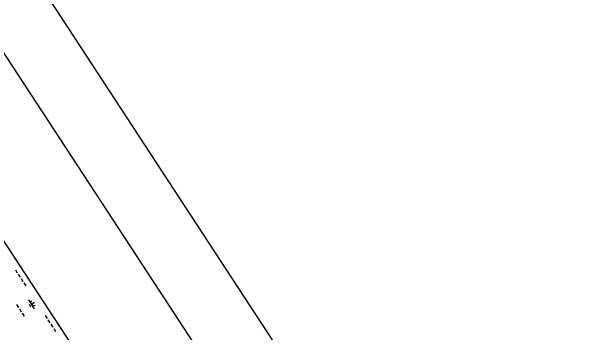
# Model space of a CAD drawing. Extents: x 3945642 to 3966284, y 206476 to 228921.
# Drawn here: x 3963346 to 3966040, y 215650 to 217128 of the extents above; entities that cross this region are included whole.
import ezdxf

# ---------------------------------------------------------------- set-up
doc = ezdxf.new("R2010")
doc.units = 0
for name, color, linetype in [('G-ANNO-NPLT', 7, 'Continuous'), ('V-ANNO-SYMB', 7, 'Continuous'), ('V-GRID-FRAM', 7, 'Continuous'), ('V-WETL-SWMP', 7, 'Continuous')]:
    doc.layers.add(name, color=color, linetype=linetype)

msp = doc.modelspace()

# ---------------------------------------------------------------- linework, layer by layer
at = {"layer": 'G-ANNO-NPLT'}
msp.add_lwpolyline([(3945886.4, 222055.1), (3955932.9, 206719.5), (3966040.4, 213341.1), (3955993.9, 228676.6)], close=True, dxfattribs=at)
at = {"layer": 'V-ANNO-SYMB'}
msp.add_lwpolyline([(3946901.3, 221076.1), (3955966, 207239.3), (3965550.7, 213518.4), (3956486, 227355.2), (3946901.3, 221076.1)], dxfattribs=at)
at = {"layer": 'V-GRID-FRAM'}
msp.add_lwpolyline([(3956475, 226502.1), (3964764.2, 213849), (3957669.1, 209282.6), (3949512, 222000.5), (3956475, 226502.1)], dxfattribs=at)
at = {"layer": 'V-WETL-SWMP'}
for p, q in [((3963345, 216015.2), (3964047.3, 214943.2)), ((3963363.1, 215937.3), (3963371.8, 215923.9)), ((3963376.2, 215917.3), (3963385, 215903.9)), ((3963389.4, 215897.2), (3963398.1, 215883.8)), ((3963402.5, 215877.1), (3963411.3, 215863.7)), ((3963423.3, 215799.1), (3963450.7, 215757.3)), ((3963437, 215778.2), (3963452.1, 215788)), ((3963368.6, 215777.2), (3963377.4, 215763.9)), ((3963381.8, 215757.2), (3963390.5, 215743.8)), ((3963427.3, 215779), (3963433.8, 215768.9)), ((3963394.9, 215737.1), (3963403.7, 215723.7)), ((3963500.6, 215727.4), (3963509.4, 215714)), ((3963513.7, 215707.3), (3963522.5, 215694)), ((3963526.9, 215687.3), (3963535.7, 215673.9)), ((3963540.1, 215667.2), (3963548.8, 215653.8))]:
    msp.add_line(p, q, dxfattribs=at)
for centre, start, end in [((3963422.1, 215801.4), 302.4575, 344.0011), ((3963452.4, 215755.2), 82.4574, 124.0011)]:
    msp.add_arc(centre, 17.6, start, end, dxfattribs=at)

doc.saveas('drawing.dxf')
